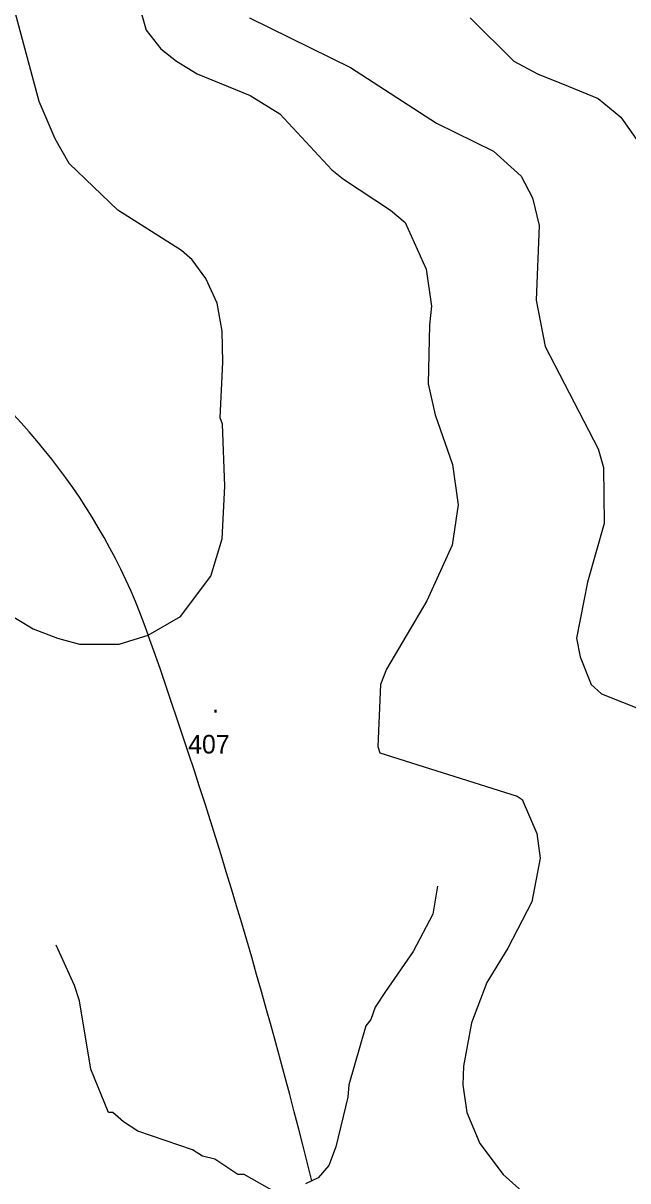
# Model space of a CAD drawing. Extents: x -510989 to -501240, y -1184665 to -1176089.
# Drawn here: x -506024.9 to -505829.8, y -1181843 to -1181469.7 of the extents above; entities that cross this region are included whole.
import ezdxf

# ---------------------------------------------------------------- set-up
doc = ezdxf.new("R2010")
doc.units = 0
for name, color, linetype in [('NAVRH_rozvodnice', 7, 'Continuous'), ('STAV_povodi', 7, 'Continuous'), ('vrstevnice_01', 7, 'Continuous'), ('vrstevnice_02', 7, 'Continuous'), ('vrstevnice_03', 7, 'Continuous'), ('vrstevnice_05', 7, 'Continuous')]:
    doc.layers.add(name, color=color, linetype=linetype)

msp = doc.modelspace()

# ---------------------------------------------------------------- linework, layer by layer
at = {"layer": 'NAVRH_rozvodnice'}
for centre, radius, start, end in [((-506172.39, -1181733.28), 199.24, 19.4325, 54.6415), ((-507791.5, -1182304.5), 1916.15, 13.93643, 19.43249)]:
    msp.add_arc(centre, radius, start, end, dxfattribs=at)
at = {"layer": 'STAV_povodi'}
for centre, radius, start, end in [((-506172.39, -1181733.28), 199.24, 19.4325, 54.6415), ((-507791.5, -1182304.5), 1916.15, 13.93643, 19.43249)]:
    msp.add_arc(centre, radius, start, end, dxfattribs=at)
at = {"layer": 'vrstevnice_01'}
for points in [[(-506044.91, -1181651), (-506021.69, -1181665), (-506013.81, -1181668), (-506006.69, -1181670), (-505993.91, -1181670), (-505984.5, -1181667), (-505974.09, -1181661), (-505964.31, -1181648), (-505960.69, -1181636), (-505959.81, -1181619), (-505960.59, -1181599), (-505961.31, -1181597), (-505960.41, -1181579), (-505960.69, -1181569), (-505962.31, -1181560), (-505965.91, -1181552), (-505970.31, -1181546), (-505973.81, -1181543), (-505994.31, -1181530), (-506010, -1181515), (-506014.59, -1181507), (-506019.69, -1181495), (-506027.81, -1181465)], [(-505951.81, -1181468), (-505919.31, -1181484), (-505891.5, -1181502), (-505873.09, -1181511), (-505864.19, -1181519), (-505860.5, -1181526), (-505858.41, -1181535), (-505859.41, -1181559), (-505856.5, -1181574), (-505839.31, -1181607), (-505837.59, -1181613), (-505837.41, -1181631), (-505842.81, -1181650), (-505846.31, -1181668), (-505845.19, -1181674), (-505841.59, -1181683), (-505838.31, -1181686), (-505818, -1181694)]]:
    msp.add_lwpolyline(points, dxfattribs=at)
at = {"layer": 'vrstevnice_02'}
for points in [[(-505990, -1181455), (-505985.19, -1181472), (-505980.41, -1181478), (-505975.41, -1181482), (-505968.69, -1181486), (-505951.69, -1181493), (-505942.09, -1181499), (-505925.31, -1181517), (-505921.5, -1181520), (-505906.31, -1181530), (-505901.59, -1181534), (-505894.81, -1181549), (-505893.09, -1181561), (-505893.81, -1181567), (-505894.19, -1181586), (-505891.91, -1181596), (-505886.31, -1181612), (-505884.5, -1181625), (-505886.41, -1181638), (-505894.69, -1181656), (-505907.69, -1181678), (-505909.59, -1181683), (-505910.5, -1181703), (-505909.81, -1181705), (-505865.5, -1181719), (-505863.91, -1181720), (-505859.19, -1181731), (-505858.09, -1181739), (-505860.81, -1181753), (-505868.5, -1181768), (-505875.31, -1181779), (-505880.19, -1181792), (-505882.81, -1181806), (-505883, -1181812), (-505881.69, -1181821), (-505877.59, -1181831), (-505870, -1181841), (-505861, -1181849)], [(-505880.69, -1181468), (-505866.59, -1181482), (-505858.91, -1181486), (-505849.09, -1181490), (-505839.31, -1181494), (-505832, -1181500), (-505826.5, -1181508)]]:
    msp.add_lwpolyline(points, dxfattribs=at)
at = {"layer": 'vrstevnice_03'}
for points in [[(-505891.19, -1181748), (-505892.69, -1181757), (-505899, -1181769), (-505908, -1181782), (-505911.31, -1181787), (-505912.69, -1181791), (-505914.31, -1181793), (-505919.81, -1181812), (-505920.09, -1181816), (-505924, -1181832), (-505926.31, -1181838), (-505929.69, -1181842), (-505933.81, -1181844)], [(-505942.91, -1181847), (-505953.59, -1181841), (-505955.59, -1181841), (-505963.09, -1181836), (-505967, -1181835), (-505970.19, -1181833), (-505987.91, -1181827), (-505992.5, -1181824), (-505996, -1181821), (-505997.31, -1181821), (-506003, -1181807), (-506006.69, -1181785), (-506008.31, -1181780), (-506014.19, -1181767)]]:
    msp.add_lwpolyline(points, dxfattribs=at)

# ---------------------------------------------------------------- texts
at = {"layer": 'vrstevnice_05'}
for s, p in [('.', (-505963.98, -1181691.99)), ('407', (-505971.65, -1181705.21))]:
    msp.add_text(s, height=6, dxfattribs=at).set_placement(p)

doc.saveas('drawing.dxf')
